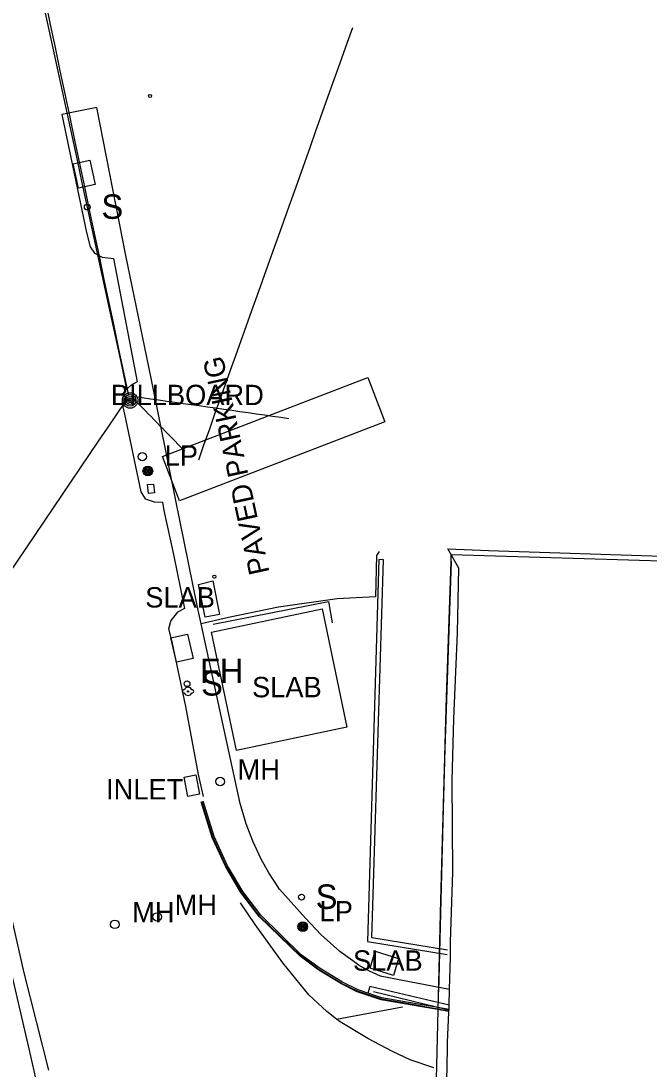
# Model space of a CAD drawing. Extents: x 368532 to 392481, y 10654822 to 10676899.
# Drawn here: x 384660.6 to 384814.7, y 10655107.9 to 10655365.1 of the extents above; entities that cross this region are included whole.
import ezdxf

# ---------------------------------------------------------------- set-up
doc = ezdxf.new("R2010")
doc.units = 0
for name, color, linetype in [('p_bridge deck', 7, 'Continuous'), ('p_Catenary', 7, 'Continuous'), ('p_drainage inlet', 7, 'Continuous'), ('p_dtm obscured area', 7, 'Continuous'), ('p_dtm sidewalk', 7, 'Continuous'), ('p_dtm slab', 7, 'Continuous'), ('p_road - paved curb', 7, 'Continuous'), ('p_road general road feature', 7, 'Continuous'), ('p_road guard rails', 7, 'Continuous'), ('p_road paint stripe', 7, 'Continuous'), ('p_structure billboard', 7, 'Continuous'), ('p_structure fence', 7, 'Continuous'), ('p_structure sign', 7, 'Continuous'), ('p_structure unidentified', 7, 'Continuous'), ('p_structure wall', 7, 'Continuous'), ('p_utility fire hydrant', 7, 'Continuous'), ('p_utility general pole', 7, 'Continuous'), ('p_utility guy anchor', 7, 'Continuous'), ('p_utility manhole', 7, 'Continuous')]:
    doc.layers.add(name, color=color, linetype=linetype)

msp = doc.modelspace()

# ---------------------------------------------------------------- linework, layer by layer
at = {"layer": 'p_bridge deck'}
for p, q in [((384766.14, 10655232.4), (384766.16, 10655234.16)), ((384766.16, 10655234.16), (384908.59, 10655229.94)), ((384766.14, 10655232.4), (384764.6, 10655186.46)), ((384764.99, 10655199.13), (384766.14, 10655232.4)), ((384763.63, 10655149.3), (384764.99, 10655199.13)), ((384764.6, 10655186.46), (384764.19, 10655171.81)), ((384764.19, 10655171.81), (384763.07, 10655126.8)), ((384762.42, 10655098.64), (384763.63, 10655149.3))]:
    msp.add_line(p, q, dxfattribs=at)
at = {"layer": 'p_Catenary'}
for points in [[(384665.84, 10655370.4), (384667.06, 10655364.77), (384668.27, 10655359.13), (384669.49, 10655353.5), (384670.71, 10655347.87), (384671.92, 10655342.23), (384673.14, 10655336.6), (384674.36, 10655330.96), (384675.57, 10655325.33), (384676.79, 10655319.7), (384678.01, 10655314.06), (384679.22, 10655308.43), (384680.44, 10655302.79), (384681.66, 10655297.16), (384682.87, 10655291.53), (384684.09, 10655285.89), (384685.31, 10655280.26), (384686.52, 10655274.62)], [(384666.58, 10655369.95), (384667.78, 10655364.25), (384668.98, 10655358.56), (384670.17, 10655352.87), (384671.37, 10655347.18), (384672.57, 10655341.49), (384673.77, 10655335.8), (384674.97, 10655330.1), (384676.17, 10655324.41), (384677.37, 10655318.72), (384678.56, 10655313.03), (384679.76, 10655307.34), (384680.96, 10655301.64), (384682.16, 10655295.95), (384683.36, 10655290.26), (384684.56, 10655284.57), (384685.76, 10655278.88), (384686.95, 10655273.18)], [(384704.21, 10655257.41), (384705.51, 10655261.07), (384706.82, 10655264.73), (384708.12, 10655268.39), (384709.43, 10655272.05), (384710.73, 10655275.7), (384712.04, 10655279.36), (384713.34, 10655283.02), (384714.65, 10655286.68), (384715.95, 10655290.34), (384717.26, 10655294), (384718.56, 10655297.66), (384719.86, 10655301.31), (384721.17, 10655304.97), (384722.47, 10655308.63), (384723.78, 10655312.29), (384725.08, 10655315.95), (384726.39, 10655319.61), (384727.69, 10655323.27), (384729, 10655326.93), (384730.3, 10655330.58), (384731.61, 10655334.24), (384732.91, 10655337.9), (384734.22, 10655341.56), (384735.52, 10655345.22), (384736.82, 10655348.88), (384738.13, 10655352.54), (384739.43, 10655356.19), (384740.74, 10655359.85), (384742.04, 10655363.51)], [(384644.27, 10655209.69), (384646.48, 10655212.96), (384648.69, 10655216.22), (384650.9, 10655219.49), (384653.1, 10655222.75), (384655.31, 10655226.02), (384657.52, 10655229.28), (384659.73, 10655232.55), (384661.93, 10655235.81), (384664.14, 10655239.08), (384666.35, 10655242.34), (384668.56, 10655245.6), (384670.77, 10655248.87), (384672.97, 10655252.13), (384675.18, 10655255.4), (384677.39, 10655258.66), (384679.6, 10655261.93), (384681.8, 10655265.19), (384684.01, 10655268.46), (384686.22, 10655271.72)], [(384687.65, 10655272.98), (384688.34, 10655272.26), (384689.04, 10655271.55), (384689.73, 10655270.83), (384690.43, 10655270.12), (384691.13, 10655269.41), (384691.82, 10655268.69), (384692.52, 10655267.98), (384693.21, 10655267.27), (384693.91, 10655266.55), (384694.6, 10655265.84), (384695.3, 10655265.12), (384696, 10655264.41), (384696.69, 10655263.7), (384700.8, 10655259.49)], [(384688.37, 10655272.94), (384690.37, 10655272.66), (384692.37, 10655272.37), (384694.37, 10655272.09), (384696.36, 10655271.81), (384698.36, 10655271.53), (384700.36, 10655271.24), (384702.35, 10655270.96), (384704.35, 10655270.68), (384706.35, 10655270.39), (384708.35, 10655270.11), (384710.34, 10655269.83), (384712.34, 10655269.54), (384714.34, 10655269.26), (384716.34, 10655268.98), (384718.33, 10655268.69), (384720.33, 10655268.41), (384722.33, 10655268.13), (384724.33, 10655267.84), (384726.32, 10655267.56)]]:
    msp.add_lwpolyline(points, dxfattribs=at)
at = {"layer": 'p_drainage inlet'}
for p, q in [((384700.64, 10655179.5), (384703.48, 10655180.06)), ((384701.57, 10655174.77), (384700.64, 10655179.5)), ((384703.48, 10655180.06), (384704.42, 10655175.33)), ((384704.42, 10655175.33), (384701.57, 10655174.77))]:
    msp.add_line(p, q, dxfattribs=at)
at = {"layer": 'p_dtm obscured area'}
for points in [[(384768.01, 10655230.76), (384765.35, 10655235.54), (384775.31, 10655235.1), (384820.38, 10655233.66), (384874.24, 10655231.89), (384899.02, 10655231.43), (384908.59, 10655229.94), (384909.13, 10655229)], [(384762.7, 10655073.35), (384762.67, 10655073.55), (384762.7, 10655073.7), (384762.76, 10655074.04), (384763.51, 10655087.02), (384763.41, 10655087.56), (384763.47, 10655087.9), (384763.49, 10655088.05), (384764.16, 10655094.17), (384765.18, 10655107.45), (384765.24, 10655114.41), (384765.61, 10655121.8), (384765.55, 10655121.97), (384765.58, 10655122.12), (384765.64, 10655122.46), (384765.66, 10655123.55), (384765.77, 10655127.49), (384766.02, 10655135.26), (384766.03, 10655139.12), (384766.54, 10655156.21), (384766.43, 10655178.69), (384766.81, 10655193.79), (384767.68, 10655214.91), (384768.01, 10655230.76)]]:
    msp.add_lwpolyline(points, dxfattribs=at)
at = {"layer": 'p_dtm sidewalk'}
for p, q in [((384679.22, 10655343.82), (384670.63, 10655342.11)), ((384670.63, 10655342.11), (384676.68, 10655313.14)), ((384676.68, 10655313.14), (384677.58, 10655309.63)), ((384677.58, 10655309.63), (384678.67, 10655308.07)), ((384678.67, 10655308.07), (384680.54, 10655307.12)), ((384680.54, 10655307.12), (384683.32, 10655306.79)), ((384683.32, 10655306.79), (384689.14, 10655276.49)), ((384689.14, 10655276.49), (384687.62, 10655275.71)), ((384686.26, 10655274.44), (384685.7, 10655273.28)), ((384687.62, 10655275.71), (384686.26, 10655274.44)), ((384685.7, 10655273.28), (384685.45, 10655271.14)), ((384685.45, 10655271.14), (384686.04, 10655268.61)), ((384686.04, 10655268.61), (384690, 10655249.52)), ((384690, 10655249.52), (384691.11, 10655247.84)), ((384691.11, 10655247.84), (384693.28, 10655247.09)), ((384693.28, 10655247.09), (384695.29, 10655246.96)), ((384695.29, 10655246.96), (384695.65, 10655244.98)), ((384695.65, 10655244.98), (384697.99, 10655234.18)), ((384697.99, 10655234.18), (384700.73, 10655220.9)), ((384698.97, 10655219.98), (384697.4, 10655217.94)), ((384700.73, 10655220.9), (384698.97, 10655219.98)), ((384697.4, 10655217.94), (384696.77, 10655215.91)), ((384711.24, 10655187.38), (384704.84, 10655217.16)), ((384696.77, 10655215.91), (384697.59, 10655212.7)), ((384697.59, 10655212.7), (384700.98, 10655196.83)), ((384700.98, 10655196.83), (384704.11, 10655180.13)), ((384714.35, 10655173.05), (384711.24, 10655187.38)), ((384704.11, 10655180.13), (384705.3, 10655174.76)), ((384715.84, 10655168.08), (384714.35, 10655173.05)), ((384717.47, 10655163.8), (384715.84, 10655168.08)), ((384719.55, 10655159.36), (384717.47, 10655163.8)), ((384721.44, 10655156.03), (384719.55, 10655159.36)), ((384724.06, 10655152.06), (384721.44, 10655156.03)), ((384730.43, 10655144.87), (384724.06, 10655152.06)), ((384734.3, 10655140.85), (384730.43, 10655144.87)), ((384738.86, 10655136.69), (384734.3, 10655140.85)), ((384743.5, 10655133.4), (384738.86, 10655136.69)), ((384743.5, 10655133.4), (384746.05, 10655132)), ((384746.05, 10655132), (384748.7, 10655130.76)), ((384748.7, 10655130.76), (384755.93, 10655129.33)), ((384746.21, 10655128.16), (384745.72, 10655126.5)), ((384765.66, 10655123.55), (384746.21, 10655128.16)), ((384755.93, 10655129.33), (384765.77, 10655127.49))]:
    msp.add_line(p, q, dxfattribs=at)
at = {"layer": 'p_dtm slab'}
for p, q in [((384704.18, 10655226.81), (384707.64, 10655227.72)), ((384707.64, 10655227.72), (384709.3, 10655219.45)), ((384705.79, 10655218.77), (384704.18, 10655226.81)), ((384707.39, 10655215.12), (384734.48, 10655220.79)), ((384734.48, 10655220.79), (384740.56, 10655191.75)), ((384709.3, 10655219.45), (384705.79, 10655218.77)), ((384713.48, 10655186.07), (384707.39, 10655215.12)), ((384740.56, 10655191.75), (384713.48, 10655186.07)), ((384746.26, 10655132.63), (384747.55, 10655136.77)), ((384747.55, 10655136.77), (384753.27, 10655134.99)), ((384753.27, 10655134.99), (384751.97, 10655130.84)), ((384751.97, 10655130.84), (384746.26, 10655132.63))]:
    msp.add_line(p, q, dxfattribs=at)
at = {"layer": 'p_road - paved curb'}
for p, q in [((384707.54, 10655164.74), (384704.81, 10655173.45)), ((384707.68, 10655164.79), (384704.95, 10655173.49)), ((384708.01, 10655164.92), (384705.29, 10655173.6)), ((384710.86, 10655157.54), (384707.54, 10655164.74)), ((384710.99, 10655157.61), (384707.68, 10655164.79)), ((384711.3, 10655157.77), (384708.01, 10655164.92)), ((384661.4, 10655131.51), (384654.36, 10655162.39)), ((384714.58, 10655151.18), (384710.86, 10655157.54)), ((384714.7, 10655151.26), (384710.99, 10655157.61)), ((384715, 10655151.46), (384711.3, 10655157.77)), ((384719.05, 10655145.28), (384714.58, 10655151.18)), ((384719.16, 10655145.38), (384714.7, 10655151.26)), ((384719.43, 10655145.61), (384715, 10655151.46)), ((384729.07, 10655135.56), (384719.05, 10655145.28)), ((384729.17, 10655135.67), (384719.16, 10655145.38)), ((384729.39, 10655135.94), (384719.43, 10655145.61)), ((384733.71, 10655132.12), (384729.07, 10655135.56)), ((384733.79, 10655132.24), (384729.17, 10655135.67)), ((384733.99, 10655132.54), (384729.39, 10655135.94)), ((384739.22, 10655128.78), (384733.71, 10655132.12)), ((384739.29, 10655128.91), (384733.79, 10655132.24)), ((384739.46, 10655129.22), (384733.99, 10655132.54)), ((384667.46, 10655107.6), (384661.4, 10655131.51)), ((384743.13, 10655126.84), (384739.22, 10655128.78)), ((384743.19, 10655126.98), (384739.29, 10655128.91)), ((384743.32, 10655127.3), (384739.46, 10655129.22)), ((384749.05, 10655125.02), (384743.19, 10655126.98)), ((384745.72, 10655126.5), (384743.32, 10655127.3)), ((384749.01, 10655124.87), (384743.13, 10655126.84)), ((384749.13, 10655125.36), (384745.72, 10655126.5)), ((384754.24, 10655123.96), (384749.01, 10655124.87)), ((384754.27, 10655124.11), (384749.05, 10655125.02)), ((384754.33, 10655124.45), (384749.13, 10655125.36)), ((384758.06, 10655123.79), (384754.33, 10655124.45)), ((384757.97, 10655123.3), (384754.24, 10655123.96)), ((384758, 10655123.45), (384754.27, 10655124.11)), ((384761.87, 10655122.62), (384757.97, 10655123.3)), ((384761.9, 10655122.77), (384758, 10655123.45)), ((384761.96, 10655123.11), (384758.06, 10655123.79)), ((384765.55, 10655121.97), (384761.87, 10655122.62)), ((384765.58, 10655122.12), (384761.9, 10655122.77)), ((384765.64, 10655122.46), (384761.96, 10655123.11))]:
    msp.add_line(p, q, dxfattribs=at)
at = {"layer": 'p_road general road feature'}
for p, q in [((384686.34, 10655307.53), (384679.22, 10655343.82)), ((384692.58, 10655277.45), (384686.34, 10655307.53)), ((384698.64, 10655247.41), (384692.58, 10655277.45)), ((384703.87, 10655221.65), (384698.64, 10655247.41)), ((384747.84, 10655233.87), (384747.56, 10655223.8)), ((384748.48, 10655234.89), (384747.84, 10655233.87)), ((384738.19, 10655223.29), (384723.83, 10655221.21)), ((384747.56, 10655223.8), (384738.19, 10655223.29)), ((384704.84, 10655217.16), (384703.87, 10655221.65)), ((384723.83, 10655221.21), (384711.5, 10655218.65)), ((384711.5, 10655218.65), (384704.84, 10655217.16))]:
    msp.add_line(p, q, dxfattribs=at)
at = {"layer": 'p_road guard rails'}
for p, q in [((384658.12, 10655131.9), (384662.54, 10655112.81)), ((384747.11, 10655126.9), (384765.62, 10655122.37)), ((384662.54, 10655112.81), (384667, 10655093.06))]:
    msp.add_line(p, q, dxfattribs=at)
at = {"layer": 'p_road paint stripe'}
for p, q in [((384718.05, 10655143.32), (384714.5, 10655148.7)), ((384724.83, 10655133.95), (384718.05, 10655143.32)), ((384731.2, 10655126.1), (384724.83, 10655133.95)), ((384735.62, 10655122), (384731.2, 10655126.1)), ((384738.03, 10655120.14), (384735.62, 10655122)), ((384738.03, 10655120.14), (384754.23, 10655123.13)), ((384738.89, 10655119.46), (384738.03, 10655120.14)), ((384745.75, 10655115.39), (384738.89, 10655119.46)), ((384751.76, 10655112.17), (384745.75, 10655115.39)), ((384756.1, 10655110.18), (384751.76, 10655112.17)), ((384761.87, 10655108.16), (384756.1, 10655110.18))]:
    msp.add_line(p, q, dxfattribs=at)
at = {"layer": 'p_structure billboard'}
msp.add_lwpolyline([(384749.86, 10655266.7), (384699.51, 10655247.31), (384695.33, 10655258.17), (384745.68, 10655277.56)], close=True, dxfattribs=at)
at = {"layer": 'p_structure fence'}
for p, q in [((384707.76, 10655217.02), (384736.03, 10655222.65)), ((384736.03, 10655222.65), (384736.96, 10655217.42))]:
    msp.add_line(p, q, dxfattribs=at)
at = {"layer": 'p_structure sign'}
for centre in [(384676.88, 10655319.42), (384701.35, 10655202.43), (384729.45, 10655150.07)]:
    msp.add_circle(centre, 0.713, dxfattribs=at)
at = {"layer": 'p_structure unidentified'}
for p, q in [((384673.41, 10655330.01), (384677.5, 10655330.93)), ((384677.5, 10655330.93), (384678.84, 10655324.98)), ((384674.75, 10655324.06), (384673.41, 10655330.01)), ((384678.84, 10655324.98), (384674.75, 10655324.06)), ((384691.66, 10655251.29), (384693.13, 10655251.45)), ((384691.9, 10655249.11), (384691.66, 10655251.29)), ((384693.13, 10655251.45), (384693.36, 10655249.26)), ((384693.36, 10655249.26), (384691.9, 10655249.11)), ((384697.4, 10655213.68), (384701.49, 10655214.6)), ((384701.49, 10655214.6), (384702.83, 10655208.65)), ((384698.74, 10655207.73), (384697.4, 10655213.68)), ((384702.83, 10655208.65), (384698.74, 10655207.73))]:
    msp.add_line(p, q, dxfattribs=at)
for centre in [(384692.29, 10655346.68), (384708.06, 10655228.7)]:
    msp.add_circle(centre, 0.375, dxfattribs=at)
at = {"layer": 'p_structure wall'}
for p, q in [((384748.45, 10655232.9), (384745.59, 10655139.14)), ((384746.72, 10655140.08), (384749.55, 10655232.87)), ((384749.55, 10655232.87), (384748.45, 10655232.9)), ((384765.22, 10655137.06), (384746.72, 10655140.08)), ((384745.59, 10655139.14), (384765.15, 10655135.95))]:
    msp.add_line(p, q, dxfattribs=at)
at = {"layer": 'p_utility fire hydrant'}
msp.add_circle((384701.61, 10655200.56), 0.171, dxfattribs=at)
for centre, radius, start, end in [((384701.61, 10655200.56), 1, 22.2367, 157.249), ((384700.61, 10655200.56), 0.404, 74.8142, 280.1755), ((384701.61, 10655200.56), 1, 202.2906, 337.9941), ((384702.61, 10655200.56), 0.408, 257.9052, 102.0948)]:
    msp.add_arc(centre, radius, start, end, dxfattribs=at)
at = {"layer": 'p_utility general pole'}
for centre, radius in [((384687.38, 10655271.96), 1.9), ((384687.38, 10655271.96), 1.44), ((384687.38, 10655271.96), 0.973), ((384687.38, 10655271.96), 0.539), ((384687.38, 10655271.96), 0.192), ((384691.73, 10655254.64), 1.19), ((384691.73, 10655254.64), 0.901), ((384691.73, 10655254.64), 0.608), ((384691.73, 10655254.64), 0.337), ((384691.73, 10655254.64), 0.12), ((384729.75, 10655142.83), 1.19), ((384729.75, 10655142.83), 0.901), ((384729.75, 10655142.83), 0.608), ((384729.75, 10655142.83), 0.337), ((384729.75, 10655142.83), 0.12)]:
    msp.add_circle(centre, radius, dxfattribs=at)
at = {"layer": 'p_utility guy anchor'}
msp.add_circle((384690.39, 10655258.17), 1, dxfattribs=at)
at = {"layer": 'p_utility manhole'}
for centre in [(384709.48, 10655178.44), (384694.04, 10655145.2), (384683.62, 10655143.39)]:
    msp.add_circle(centre, 1.05, dxfattribs=at)

# ---------------------------------------------------------------- texts
at = {"layer": 'p_drainage inlet'}
msp.add_text(' INLET', height=5, dxfattribs=at).set_placement((384679.62, 10655174.03))
at = {"layer": 'p_dtm slab'}
for p in [(384689.24, 10655221.14), (384715.44, 10655199.11), (384740.22, 10655132.01)]:
    msp.add_text(' SLAB', height=5, dxfattribs=at).set_placement(p)
at = {"layer": 'p_road general road feature'}
msp.add_text(' PAVED PARKING', height=5, rotation=102.2133, dxfattribs=at).set_placement((384722, 10655227.96))
at = {"layer": 'p_structure billboard'}
msp.add_text('BILLBOARD', height=5, dxfattribs=at).set_placement((384682.66, 10655270.8))
at = {"layer": 'p_structure sign'}
for p in [(384680.34, 10655316.52), (384704.8, 10655199.53), (384732.91, 10655147.18)]:
    msp.add_text('S', height=6, dxfattribs=at).set_placement(p)
at = {"layer": 'p_utility fire hydrant'}
msp.add_text('FH', height=6, dxfattribs=at).set_placement((384704.49, 10655202.61))
at = {"layer": 'p_utility general pole'}
for p in [(384695.85, 10655255.94), (384733.87, 10655144.12)]:
    msp.add_text('LP', height=5, dxfattribs=at).set_placement(p)
at = {"layer": 'p_utility manhole'}
for p in [(384713.75, 10655178.9), (384698.31, 10655145.66), (384687.89, 10655143.85)]:
    msp.add_text('MH', height=5, dxfattribs=at).set_placement(p)

doc.saveas('drawing.dxf')
